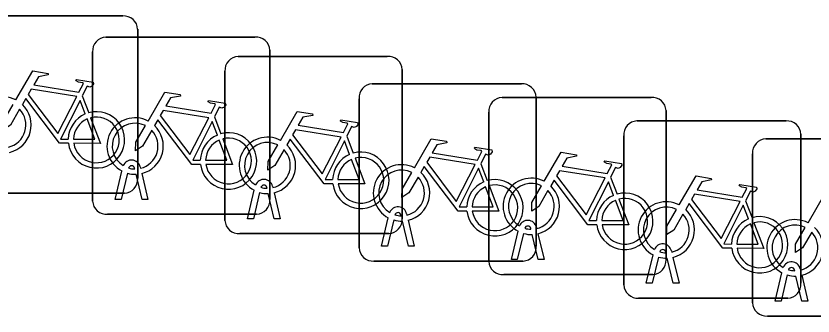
# Model space of a CAD drawing. Extents: x 164148 to 165261, y 382513 to 383432.
# Drawn here: x 164933.026 to 164937.521, y 382759.493 to 382761.186 of the extents above; entities that cross this region are included whole.
import ezdxf

# ---------------------------------------------------------------- set-up
doc = ezdxf.new("R2010")
doc.units = 0
doc.layers.add('IMGEO_Fietsenrek', color=7, linetype='Continuous')

msp = doc.modelspace()

# ---------------------------------------------------------------- linework, layer by layer
at = {"layer": 'IMGEO_Fietsenrek'}
for p, q in [((164932.7879, 382761.1855), (164933.6288, 382761.1855)), ((164933.6288, 382761.1855), (164932.7879, 382761.1855)), ((164933.7125, 382761.1111), (164933.7125, 382760.2702)), ((164933.7125, 382760.2702), (164933.7125, 382761.1111)), ((164933.5329, 382761.0665), (164934.3738, 382761.0665)), ((164934.3738, 382761.0665), (164933.5329, 382761.0665)), ((164933.4585, 382760.1419), (164933.4585, 382760.9828)), ((164933.4585, 382760.9828), (164933.4585, 382760.1419)), ((164934.4575, 382760.9921), (164934.4575, 382760.1512)), ((164934.4575, 382760.1512), (164934.4575, 382760.9921)), ((164934.2789, 382760.9575), (164935.1198, 382760.9575)), ((164935.1198, 382760.9575), (164934.2789, 382760.9575)), ((164934.2045, 382760.0329), (164934.2045, 382760.8738)), ((164934.2045, 382760.8738), (164934.2045, 382760.0329)), ((164935.2035, 382760.8831), (164935.2035, 382760.0422)), ((164935.2035, 382760.0422), (164935.2035, 382760.8831)), ((164935.0349, 382760.8025), (164935.8758, 382760.8025)), ((164935.8758, 382760.8025), (164935.0349, 382760.8025)), ((164933.4002, 382760.7352), (164933.4365, 382760.64)), ((164934.9605, 382759.8779), (164934.9605, 382760.7188)), ((164934.9605, 382760.7188), (164934.9605, 382759.8779)), ((164935.7669, 382760.7265), (164936.6078, 382760.7265)), ((164936.6078, 382760.7265), (164935.7669, 382760.7265)), ((164935.9595, 382760.7281), (164935.9595, 382759.8872)), ((164935.9595, 382759.8872), (164935.9595, 382760.7281)), ((164935.6925, 382759.8019), (164935.6925, 382760.6428)), ((164935.6925, 382760.6428), (164935.6925, 382759.8019)), ((164936.6915, 382760.6521), (164936.6915, 382759.8112)), ((164936.6915, 382759.8112), (164936.6915, 382760.6521)), ((164934.1452, 382760.6162), (164934.1815, 382760.521)), ((164936.5279, 382760.5935), (164937.3688, 382760.5935)), ((164937.3688, 382760.5935), (164936.5279, 382760.5935)), ((164934.8912, 382760.5072), (164934.9275, 382760.412)), ((164936.4535, 382759.6689), (164936.4535, 382760.5098)), ((164936.4535, 382760.5098), (164936.4535, 382759.6689)), ((164937.2539, 382760.4925), (164938.0948, 382760.4925)), ((164938.0948, 382760.4925), (164937.2539, 382760.4925)), ((164937.4525, 382760.5191), (164937.4525, 382759.6782)), ((164937.4525, 382759.6782), (164937.4525, 382760.5191)), ((164937.1795, 382759.5679), (164937.1795, 382760.4088)), ((164937.1795, 382760.4088), (164937.1795, 382759.5679)), ((164935.6472, 382760.3522), (164935.6835, 382760.257)), ((164933.5855, 382760.1513), (164933.6238, 382760.3113)), ((164933.6959, 382760.3229), (164933.6949, 382760.3272)), ((164933.7266, 382760.3344), (164933.7284, 382760.3265)), ((164933.6542, 382760.2991), (164933.6189, 382760.1513)), ((164933.737, 382760.1513), (164933.7031, 382760.293)), ((164933.7354, 382760.2973), (164933.7704, 382760.1513)), ((164936.3792, 382760.2762), (164936.4155, 382760.181)), ((164934.4419, 382760.2139), (164934.4409, 382760.2182)), ((164934.4726, 382760.2254), (164934.4744, 382760.2175)), ((164933.6381, 382760.1865), (164932.7972, 382760.1865)), ((164932.7972, 382760.1865), (164933.6381, 382760.1865)), ((164934.3315, 382760.0423), (164934.3698, 382760.2023)), ((164934.4002, 382760.1901), (164934.3649, 382760.0423)), ((164934.483, 382760.0423), (164934.4491, 382760.184)), ((164934.4814, 382760.1883), (164934.5164, 382760.0423)), ((164933.6189, 382760.1513), (164933.5855, 382760.1513)), ((164933.7704, 382760.1513), (164933.737, 382760.1513)), ((164937.1402, 382760.1432), (164937.1765, 382760.048)), ((164934.3831, 382760.0675), (164933.5422, 382760.0675)), ((164933.5422, 382760.0675), (164934.3831, 382760.0675)), ((164934.3649, 382760.0423), (164934.3315, 382760.0423)), ((164934.5164, 382760.0423), (164934.483, 382760.0423)), ((164935.0875, 382759.8873), (164935.1258, 382760.0473)), ((164935.1562, 382760.0351), (164935.1209, 382759.8873)), ((164935.1979, 382760.0589), (164935.1969, 382760.0632)), ((164935.2286, 382760.0704), (164935.2304, 382760.0625)), ((164935.239, 382759.8873), (164935.2051, 382760.029)), ((164935.2374, 382760.0333), (164935.2724, 382759.8873)), ((164935.9606, 382759.9944), (164935.9624, 382759.9865)), ((164935.1291, 382759.9585), (164934.2882, 382759.9585)), ((164934.2882, 382759.9585), (164935.1291, 382759.9585)), ((164935.8195, 382759.8113), (164935.8578, 382759.9713)), ((164935.8882, 382759.9591), (164935.8529, 382759.8113)), ((164935.9299, 382759.9829), (164935.9289, 382759.9872)), ((164935.971, 382759.8113), (164935.9371, 382759.953)), ((164935.9694, 382759.9573), (164936.0044, 382759.8113)), ((164935.1209, 382759.8873), (164935.0875, 382759.8873)), ((164935.2724, 382759.8873), (164935.239, 382759.8873)), ((164936.6909, 382759.8499), (164936.6899, 382759.8542)), ((164936.7216, 382759.8614), (164936.7234, 382759.8535)), ((164935.8529, 382759.8113), (164935.8195, 382759.8113)), ((164936.0044, 382759.8113), (164935.971, 382759.8113)), ((164936.5805, 382759.6783), (164936.6188, 382759.8383)), ((164936.6492, 382759.8261), (164936.6139, 382759.6783)), ((164936.732, 382759.6783), (164936.6981, 382759.82)), ((164936.7304, 382759.8243), (164936.7654, 382759.6783)), ((164935.8851, 382759.8035), (164935.0442, 382759.8035)), ((164935.0442, 382759.8035), (164935.8851, 382759.8035)), ((164936.6171, 382759.7275), (164935.7762, 382759.7275)), ((164935.7762, 382759.7275), (164936.6171, 382759.7275)), ((164937.3065, 382759.5773), (164937.3448, 382759.7373)), ((164937.3752, 382759.7251), (164937.3399, 382759.5773)), ((164937.4169, 382759.7489), (164937.4159, 382759.7532)), ((164937.4476, 382759.7604), (164937.4494, 382759.7525)), ((164937.4564, 382759.7233), (164937.4914, 382759.5773)), ((164936.6139, 382759.6783), (164936.5805, 382759.6783)), ((164936.7654, 382759.6783), (164936.732, 382759.6783)), ((164937.458, 382759.5773), (164937.4241, 382759.719)), ((164937.3781, 382759.5945), (164936.5372, 382759.5945)), ((164936.5372, 382759.5945), (164937.3781, 382759.5945)), ((164937.3399, 382759.5773), (164937.3065, 382759.5773)), ((164937.4914, 382759.5773), (164937.458, 382759.5773)), ((164938.1041, 382759.4935), (164937.2632, 382759.4935)), ((164937.2632, 382759.4935), (164938.1041, 382759.4935))]:
    msp.add_line(p, q, dxfattribs=at)
for points in [[(164933.0261, 382760.7122), (164933.1208, 382760.8757), (164933.207, 382760.8619), (164933.2087, 382760.8532), (164933.1526, 382760.8423), (164933.1264, 382760.797), (164933.3816, 382760.7562)], [(164933.3816, 382760.7562), (164933.4066, 382760.805), (164933.4015, 382760.809), (164933.3783, 382760.8127), (164933.3656, 382760.8202), (164933.3646, 382760.8233), (164933.3668, 382760.8279), (164933.4616, 382760.8128), (164933.4639, 382760.8025), (164933.4545, 382760.7901), (164933.4421, 382760.7837), (164933.4276, 382760.7899), (164933.4002, 382760.7352)], [(164933.3687, 382760.731), (164933.1119, 382760.772), (164933.0952, 382760.7432), (164933.2622, 382760.5229), (164933.3687, 382760.731)], [(164933.7711, 382760.5932), (164933.8658, 382760.7567), (164933.952, 382760.7429), (164933.9537, 382760.7342), (164933.8976, 382760.7233), (164933.8714, 382760.678), (164934.1266, 382760.6372)], [(164933.3218, 382760.4675), (164933.2721, 382760.4676), (164933.0814, 382760.7193), (164933.0624, 382760.6865)], [(164933.4167, 382760.633), (164933.3874, 382760.7098), (164933.278, 382760.4917), (164933.3207, 382760.4916)], [(164934.1266, 382760.6372), (164934.1516, 382760.686), (164934.1465, 382760.69), (164934.1233, 382760.6937), (164934.1106, 382760.7012), (164934.1096, 382760.7043), (164934.1118, 382760.7089), (164934.2066, 382760.6938), (164934.2089, 382760.6835), (164934.1995, 382760.6711), (164934.1871, 382760.6647), (164934.1726, 382760.6709), (164934.1452, 382760.6162)], [(164933.0468, 382760.6597), (164932.9952, 382760.5705), (164932.9553, 382760.5445), (164932.9565, 382760.592), (164933.011, 382760.6862)], [(164934.1137, 382760.612), (164933.8569, 382760.653), (164933.8402, 382760.6242), (164934.0072, 382760.4039), (164934.1137, 382760.612)], [(164934.5171, 382760.4842), (164934.6118, 382760.6477), (164934.698, 382760.6339), (164934.6997, 382760.6252), (164934.6436, 382760.6143), (164934.6174, 382760.569), (164934.8726, 382760.5282)], [(164933.3507, 382760.4915), (164933.4706, 382760.4913), (164933.4274, 382760.6049)], [(164933.4472, 382760.6118), (164933.5022, 382760.4672), (164933.3521, 382760.4675)], [(164934.0668, 382760.3485), (164934.0171, 382760.3486), (164933.8264, 382760.6003), (164933.8074, 382760.5675)], [(164934.1617, 382760.514), (164934.1324, 382760.5908), (164934.023, 382760.3727), (164934.0657, 382760.3726)], [(164934.8726, 382760.5282), (164934.8976, 382760.577), (164934.8925, 382760.581), (164934.8693, 382760.5847), (164934.8566, 382760.5922), (164934.8556, 382760.5953), (164934.8578, 382760.5999), (164934.9526, 382760.5848), (164934.9549, 382760.5745), (164934.9455, 382760.5621), (164934.9331, 382760.5557), (164934.9186, 382760.5619), (164934.8912, 382760.5072)], [(164933.7918, 382760.5407), (164933.7402, 382760.4515), (164933.7003, 382760.4255), (164933.7015, 382760.473), (164933.756, 382760.5672)], [(164934.8597, 382760.503), (164934.6029, 382760.544), (164934.5862, 382760.5152), (164934.7532, 382760.2949), (164934.8597, 382760.503)], [(164934.0957, 382760.3725), (164934.2156, 382760.3723), (164934.1724, 382760.4859)], [(164934.1922, 382760.4928), (164934.2472, 382760.3482), (164934.0971, 382760.3485)], [(164934.8128, 382760.2395), (164934.7631, 382760.2396), (164934.5724, 382760.4913), (164934.5534, 382760.4585)], [(164935.2731, 382760.3292), (164935.3678, 382760.4927), (164935.454, 382760.4789), (164935.4557, 382760.4702), (164935.3996, 382760.4593), (164935.3734, 382760.414), (164935.6286, 382760.3732)], [(164934.5378, 382760.4317), (164934.4862, 382760.3425), (164934.4463, 382760.3165), (164934.4475, 382760.364), (164934.502, 382760.4582)], [(164934.9077, 382760.405), (164934.8784, 382760.4818), (164934.769, 382760.2637), (164934.8117, 382760.2636)], [(164935.6286, 382760.3732), (164935.6536, 382760.422), (164935.6485, 382760.426), (164935.6253, 382760.4297), (164935.6126, 382760.4372), (164935.6116, 382760.4403), (164935.6138, 382760.4449), (164935.7086, 382760.4298), (164935.7109, 382760.4195), (164935.7015, 382760.4071), (164935.6891, 382760.4007), (164935.6746, 382760.4069), (164935.6472, 382760.3522)], [(164936.0051, 382760.2532), (164936.0998, 382760.4167), (164936.186, 382760.4029), (164936.1877, 382760.3942), (164936.1316, 382760.3833), (164936.1054, 382760.338), (164936.3606, 382760.2972)], [(164934.8417, 382760.2635), (164934.9616, 382760.2633), (164934.9184, 382760.3769)], [(164934.9382, 382760.3838), (164934.9932, 382760.2392), (164934.8431, 382760.2395)], [(164935.6157, 382760.348), (164935.3589, 382760.389), (164935.3422, 382760.3602), (164935.5092, 382760.1399), (164935.6157, 382760.348)], [(164936.3606, 382760.2972), (164936.3856, 382760.346), (164936.3805, 382760.35), (164936.3573, 382760.3537), (164936.3446, 382760.3612), (164936.3436, 382760.3643), (164936.3458, 382760.3689), (164936.4406, 382760.3538), (164936.4429, 382760.3435), (164936.4335, 382760.3311), (164936.4211, 382760.3247), (164936.4066, 382760.3309), (164936.3792, 382760.2762)], [(164935.5688, 382760.0845), (164935.5191, 382760.0846), (164935.3284, 382760.3363), (164935.3094, 382760.3035)], [(164935.6637, 382760.25), (164935.6344, 382760.3268), (164935.525, 382760.1087), (164935.5677, 382760.1086)], [(164936.3477, 382760.272), (164936.0909, 382760.313), (164936.0742, 382760.2842), (164936.2412, 382760.0639), (164936.3477, 382760.272)], [(164935.2938, 382760.2767), (164935.2422, 382760.1875), (164935.2023, 382760.1615), (164935.2035, 382760.209), (164935.258, 382760.3032)], [(164936.3008, 382760.0085), (164936.2511, 382760.0086), (164936.0604, 382760.2603), (164936.0414, 382760.2275)], [(164936.7661, 382760.1202), (164936.8608, 382760.2837), (164936.947, 382760.2699), (164936.9487, 382760.2612), (164936.8926, 382760.2503), (164936.8664, 382760.205), (164937.1216, 382760.1642)], [(164935.5977, 382760.1085), (164935.7176, 382760.1083), (164935.6744, 382760.2219)], [(164935.6942, 382760.2288), (164935.7492, 382760.0842), (164935.5991, 382760.0845)], [(164936.0258, 382760.2007), (164935.9742, 382760.1115), (164935.9343, 382760.0855), (164935.9355, 382760.133), (164935.99, 382760.2272)], [(164936.3957, 382760.174), (164936.3664, 382760.2508), (164936.257, 382760.0327), (164936.2997, 382760.0326)], [(164937.1216, 382760.1642), (164937.1466, 382760.213), (164937.1415, 382760.217), (164937.1183, 382760.2207), (164937.1056, 382760.2282), (164937.1046, 382760.2313), (164937.1068, 382760.2359), (164937.2016, 382760.2208), (164937.2039, 382760.2105), (164937.1945, 382760.1981), (164937.1821, 382760.1917), (164937.1676, 382760.1979), (164937.1402, 382760.1432)], [(164937.1087, 382760.139), (164936.8519, 382760.18), (164936.8352, 382760.1512), (164937.0022, 382759.9309), (164937.1087, 382760.139)], [(164937.4921, 382760.0192), (164937.5868, 382760.1827), (164937.673, 382760.1689), (164937.6747, 382760.1602), (164937.6186, 382760.1493), (164937.5924, 382760.104), (164937.8476, 382760.0632)], [(164936.3297, 382760.0325), (164936.4496, 382760.0323), (164936.4064, 382760.1459)], [(164936.4262, 382760.1528), (164936.4812, 382760.0082), (164936.3311, 382760.0085)], [(164937.0618, 382759.8755), (164937.0121, 382759.8756), (164936.8214, 382760.1273), (164936.8024, 382760.0945)], [(164936.7868, 382760.0677), (164936.7352, 382759.9785), (164936.6953, 382759.9525), (164936.6965, 382760), (164936.751, 382760.0942)], [(164937.1567, 382760.041), (164937.1274, 382760.1178), (164937.018, 382759.8997), (164937.0607, 382759.8996)], [(164937.0907, 382759.8995), (164937.2106, 382759.8993), (164937.1674, 382760.0129)], [(164937.1872, 382760.0198), (164937.2422, 382759.8752), (164937.0921, 382759.8755)], [(164937.5128, 382759.9667), (164937.4612, 382759.8775), (164937.4213, 382759.8515), (164937.4225, 382759.899), (164937.477, 382759.9932)]]:
    msp.add_lwpolyline(points, dxfattribs=at)
for centre, radius, start, end in [((164933.6346, 382761.1078), 0.0779, 2.4484, 94.2845), ((164933.6346, 382761.1078), 0.0779, 2.4484, 94.2845), ((164933.5362, 382760.9886), 0.0779, 92.4484, 184.2845), ((164933.5362, 382760.9886), 0.0779, 92.4484, 184.2845), ((164934.3796, 382760.9888), 0.0779, 2.4484, 94.2845), ((164934.3796, 382760.9888), 0.0779, 2.4484, 94.2845), ((164934.2822, 382760.8796), 0.0779, 92.4484, 184.2845), ((164934.2822, 382760.8796), 0.0779, 92.4484, 184.2845), ((164935.1256, 382760.8798), 0.0779, 2.4484, 94.2845), ((164935.1256, 382760.8798), 0.0779, 2.4484, 94.2845), ((164935.0382, 382760.7246), 0.0779, 92.4484, 184.2845), ((164935.0382, 382760.7246), 0.0779, 92.4484, 184.2845), ((164935.8816, 382760.7248), 0.0779, 2.4484, 94.2845), ((164935.8816, 382760.7248), 0.0779, 2.4484, 94.2845), ((164932.9531, 382760.5709), 0.159, 62.6766, 242.1369), ((164935.7702, 382760.6486), 0.0779, 92.4484, 184.2845), ((164935.7702, 382760.6486), 0.0779, 92.4484, 184.2845), ((164936.6136, 382760.6488), 0.0779, 2.4484, 94.2845), ((164936.6136, 382760.6488), 0.0779, 2.4484, 94.2845), ((164932.9531, 382760.5709), 0.159, 283.5766, 46.6042), ((164932.9531, 382760.5709), 0.129, 283.6043, 43.4302), ((164933.4797, 382760.4869), 0.159, 113.3408, 178.3217), ((164933.4797, 382760.4869), 0.159, 187.0065, 105.7708), ((164933.4797, 382760.4869), 0.129, 113.923, 177.9556), ((164933.4797, 382760.4869), 0.129, 188.6715, 104.5883), ((164933.6981, 382760.4519), 0.159, 62.6766, 242.1369), ((164933.6981, 382760.4519), 0.129, 63.3192, 238.903), ((164936.5312, 382760.5156), 0.0779, 92.4484, 184.2845), ((164936.5312, 382760.5156), 0.0779, 92.4484, 184.2845), ((164937.3746, 382760.5158), 0.0779, 2.4484, 94.2845), ((164937.3746, 382760.5158), 0.0779, 2.4484, 94.2845), ((164933.6981, 382760.4519), 0.129, 283.6043, 43.4302), ((164933.6981, 382760.4519), 0.159, 283.5766, 46.6042), ((164934.2247, 382760.3679), 0.159, 113.3408, 178.3217), ((164934.2247, 382760.3679), 0.159, 187.0065, 105.7708), ((164934.2247, 382760.3679), 0.129, 113.923, 177.9556), ((164934.2247, 382760.3679), 0.129, 188.6715, 104.5883), ((164934.4441, 382760.3429), 0.159, 62.6766, 242.1369), ((164937.2572, 382760.4146), 0.0779, 92.4484, 184.2845), ((164937.2572, 382760.4146), 0.0779, 92.4484, 184.2845), ((164934.4441, 382760.3429), 0.129, 63.3192, 238.903), ((164934.4441, 382760.3429), 0.159, 283.5766, 46.6042), ((164934.4441, 382760.3429), 0.129, 283.6043, 43.4302), ((164934.9707, 382760.2589), 0.159, 113.3408, 178.3217), ((164934.9707, 382760.2589), 0.159, 187.0065, 105.7708), ((164933.6779, 382760.3233), 0.0499, 12.8025, 158.6934), ((164934.9707, 382760.2589), 0.129, 113.923, 177.9556), ((164934.9707, 382760.2589), 0.129, 188.6715, 104.5883), ((164933.6779, 382760.3233), 0.0174, 12.8025, 163.4502), ((164933.6981, 382760.4519), 0.129, 253.415, 269.0204), ((164935.2001, 382760.1879), 0.159, 62.6766, 242.1369), ((164935.2001, 382760.1879), 0.129, 63.3192, 238.903), ((164935.2001, 382760.1879), 0.159, 283.5766, 46.6042), ((164933.6348, 382760.2644), 0.0779, 272.4484, 4.2845), ((164933.6348, 382760.2644), 0.0779, 272.4484, 4.2845), ((164933.6981, 382760.4519), 0.159, 253.9967, 271.7867), ((164934.4239, 382760.2143), 0.0499, 12.8025, 158.6934), ((164935.2001, 382760.1879), 0.129, 283.6043, 43.4302), ((164935.7267, 382760.1039), 0.159, 187.0065, 105.7708), ((164935.9321, 382760.1119), 0.159, 62.6766, 242.1369), ((164934.4239, 382760.2143), 0.0174, 12.8025, 163.4502), ((164934.4441, 382760.3429), 0.129, 253.415, 269.0204), ((164935.7267, 382760.1039), 0.159, 113.3408, 178.3217), ((164935.7267, 382760.1039), 0.129, 113.923, 177.9556), ((164935.7267, 382760.1039), 0.129, 188.6715, 104.5883), ((164935.9321, 382760.1119), 0.129, 63.3192, 238.903), ((164935.9321, 382760.1119), 0.159, 283.5766, 46.6042), ((164934.4441, 382760.3429), 0.159, 253.9967, 271.7867), ((164935.9321, 382760.1119), 0.129, 283.6043, 43.4302), ((164936.4587, 382760.0279), 0.159, 113.3408, 178.3217), ((164936.4587, 382760.0279), 0.159, 187.0065, 105.7708), ((164933.5364, 382760.1452), 0.0779, 182.4484, 274.2845), ((164933.5364, 382760.1452), 0.0779, 182.4484, 274.2845), ((164934.3798, 382760.1454), 0.0779, 272.4484, 4.2845), ((164934.3798, 382760.1454), 0.0779, 272.4484, 4.2845), ((164936.4587, 382760.0279), 0.129, 113.923, 177.9556), ((164936.4587, 382760.0279), 0.129, 188.6715, 104.5883), ((164936.6931, 382759.9789), 0.159, 62.6766, 242.1369), ((164935.1799, 382760.0593), 0.0499, 12.8025, 158.6934), ((164936.6931, 382759.9789), 0.129, 63.3192, 238.903), ((164936.6931, 382759.9789), 0.159, 283.5766, 46.6042), ((164935.1258, 382760.0364), 0.0779, 272.4484, 4.2845), ((164935.1258, 382760.0364), 0.0779, 272.4484, 4.2845), ((164935.2001, 382760.1879), 0.159, 253.9967, 271.7867), ((164935.1799, 382760.0593), 0.0174, 12.8025, 163.4502), ((164935.2001, 382760.1879), 0.129, 253.415, 269.0204), ((164936.6931, 382759.9789), 0.129, 283.6043, 43.4302), ((164937.2197, 382759.8949), 0.159, 113.3408, 178.3217), ((164937.2197, 382759.8949), 0.159, 187.0065, 105.7708), ((164937.4191, 382759.8779), 0.159, 62.6766, 242.1369), ((164934.2824, 382760.0362), 0.0779, 182.4484, 274.2845), ((164934.2824, 382760.0362), 0.0779, 182.4484, 274.2845), ((164935.9119, 382759.9833), 0.0499, 12.8025, 158.6934), ((164935.9119, 382759.9833), 0.0174, 12.8025, 163.4502), ((164937.2197, 382759.8949), 0.129, 113.923, 177.9556), ((164937.2197, 382759.8949), 0.129, 188.6715, 104.5883), ((164937.4191, 382759.8779), 0.129, 63.3192, 238.903), ((164937.4191, 382759.8779), 0.159, 283.5766, 46.6042), ((164935.9321, 382760.1119), 0.159, 253.9967, 271.7867), ((164935.9321, 382760.1119), 0.129, 253.415, 269.0204), ((164937.4191, 382759.8779), 0.129, 283.6043, 43.4302), ((164936.6729, 382759.8503), 0.0499, 12.8025, 158.6934), ((164935.0384, 382759.8812), 0.0779, 182.4484, 274.2845), ((164935.0384, 382759.8812), 0.0779, 182.4484, 274.2845), ((164935.8818, 382759.8814), 0.0779, 272.4484, 4.2845), ((164935.8818, 382759.8814), 0.0779, 272.4484, 4.2845), ((164936.6729, 382759.8503), 0.0174, 12.8025, 163.4502), ((164936.6931, 382759.9789), 0.129, 253.415, 269.0204), ((164936.6138, 382759.8054), 0.0779, 272.4484, 4.2845), ((164936.6138, 382759.8054), 0.0779, 272.4484, 4.2845), ((164936.6931, 382759.9789), 0.159, 253.9967, 271.7867), ((164935.7704, 382759.8052), 0.0779, 182.4484, 274.2845), ((164935.7704, 382759.8052), 0.0779, 182.4484, 274.2845), ((164937.3989, 382759.7493), 0.0499, 12.8025, 158.6934), ((164937.3989, 382759.7493), 0.0174, 12.8025, 163.4502), ((164937.4191, 382759.8779), 0.159, 253.9967, 271.7867), ((164937.4191, 382759.8779), 0.129, 253.415, 269.0204), ((164937.3748, 382759.6724), 0.0779, 272.4484, 4.2845), ((164937.3748, 382759.6724), 0.0779, 272.4484, 4.2845), ((164936.5314, 382759.6722), 0.0779, 182.4484, 274.2845), ((164936.5314, 382759.6722), 0.0779, 182.4484, 274.2845), ((164937.2574, 382759.5712), 0.0779, 182.4484, 274.2845), ((164937.2574, 382759.5712), 0.0779, 182.4484, 274.2845)]:
    msp.add_arc(centre, radius, start, end, dxfattribs=at)

doc.saveas('drawing.dxf')
